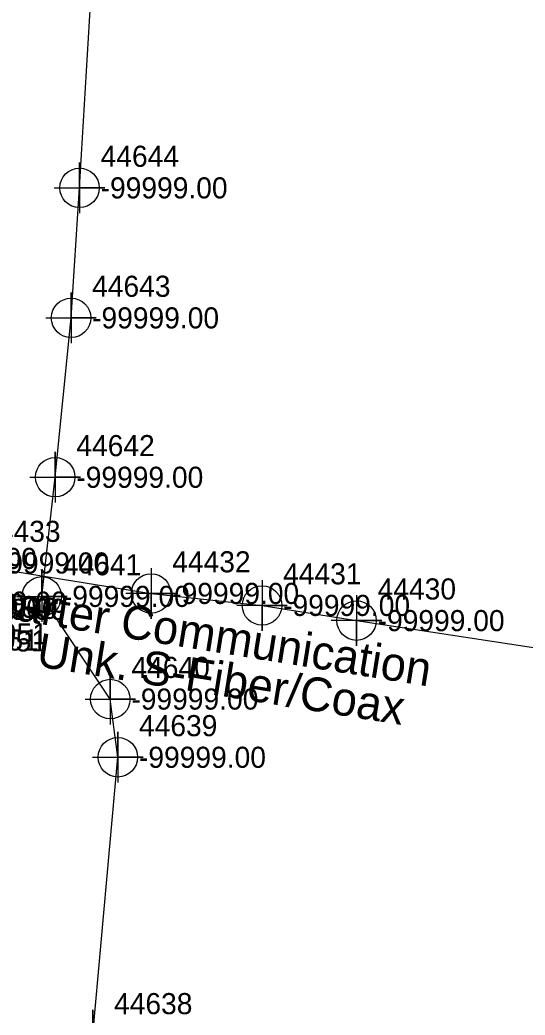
# Model space of a CAD drawing. Extents: x 2083698 to 2094313, y 743246 to 752873.
# Drawn here: x 2086790 to 2086849.9, y 747142.8 to 747260.7 of the extents above; entities that cross this region are included whole.
import ezdxf

# ---------------------------------------------------------------- set-up
doc = ezdxf.new("R2010")
doc.units = 0
for name, color, linetype in [('COGO Default Chain', 7, 'Continuous'), ('COGO Default Curve', 7, 'Continuous'), ('Default Symbol CELL', 7, 'Continuous'), ('Default Symbol Cogo Number', 7, 'Continuous'), ('Exist Property Line Leader', 7, 'Continuous'), ('Exist Property Monument Leader', 7, 'Continuous'), ('Exist Property Monument Text', 7, 'Continuous'), ('Exist Utilities Gas UG Line SUE LOS B', 7, 'Continuous'), ('Exist Utilities TV UG Cable SUE LOS B', 7, 'Continuous'), ('Exist Utilities TV UG Cable SUE LOS B Text', 7, 'Continuous'), ('Old_Level_20', 7, 'Continuous')]:
    doc.layers.add(name, color=color, linetype=linetype)

msp = doc.modelspace()

# ---------------------------------------------------------------- linework, layer by layer
at = {"layer": 'COGO Default Curve'}
for points in [[(2086794.06, 747240.82), (2086800.06, 747240.82), (2086797.06, 747240.82), (2086797.06, 747243.82), (2086797.06, 747237.82)], [(2086793.05, 747225.41), (2086799.05, 747225.41), (2086796.05, 747225.41), (2086796.05, 747228.41), (2086796.05, 747222.41)], [(2086791.18, 747206.52), (2086797.18, 747206.52), (2086794.18, 747206.52), (2086794.18, 747209.52), (2086794.18, 747203.52)], [(2086789.58, 747192.4), (2086795.58, 747192.4), (2086792.58, 747192.4), (2086792.58, 747195.4), (2086792.58, 747189.4)], [(2086797.71, 747180.23), (2086803.71, 747180.23), (2086800.71, 747180.23), (2086800.71, 747183.23), (2086800.71, 747177.23)], [(2086798.61, 747173.33), (2086804.61, 747173.33), (2086801.61, 747173.33), (2086801.61, 747176.33), (2086801.61, 747170.33)], [(2086795.65, 747140.38), (2086801.65, 747140.38), (2086798.65, 747140.38), (2086798.65, 747143.38), (2086798.65, 747137.38)]]:
    msp.add_lwpolyline(points, dxfattribs=at)
for centre in [(2086797.06, 747240.82), (2086796.05, 747225.41), (2086794.18, 747206.52), (2086792.58, 747192.4), (2086800.71, 747180.23), (2086801.61, 747173.33)]:
    msp.add_circle(centre, 2.34, dxfattribs=at)
at = {"layer": 'Exist Property Line Leader'}
for points in [[(2086805.55, 747195.75), (2086805.55, 747189.75), (2086805.55, 747192.75), (2086808.55, 747192.75), (2086802.55, 747192.75)], [(2086818.7, 747194.33), (2086818.7, 747188.33), (2086818.7, 747191.33), (2086821.7, 747191.33), (2086815.7, 747191.33)], [(2086829.91, 747192.53), (2086829.91, 747186.53), (2086829.91, 747189.53), (2086832.91, 747189.53), (2086826.91, 747189.53)]]:
    msp.add_lwpolyline(points, dxfattribs=at)
for centre in [(2086805.55, 747192.75), (2086818.7, 747191.33), (2086829.91, 747189.53)]:
    msp.add_circle(centre, 2.34, dxfattribs=at)
at = {"layer": 'Exist Utilities Gas UG Line SUE LOS B'}
msp.add_lwpolyline([(2086796.8, 747117.35), (2086798.65, 747140.38), (2086801.61, 747173.33), (2086800.71, 747180.23), (2086792.58, 747192.4), (2086794.18, 747206.52), (2086796.05, 747225.41), (2086797.06, 747240.82), (2086798.48, 747264.57), (2086809.12, 747340.59), (2086814.47, 747376.66), (2086819.65, 747426.22), (2086821.56, 747452.08), (2086826.35, 747482.32), (2086832.19, 747518.08), (2086836.88, 747549.85), (2086842.88, 747583.52), (2086846.67, 747605.55)], dxfattribs=at)
at = {"layer": 'Exist Utilities TV UG Cable SUE LOS B'}
msp.add_lwpolyline([(2086765.02, 747195.45), (2086774.44, 747196.9), (2086783.02, 747196.36), (2086805.55, 747192.75), (2086818.7, 747191.33), (2086829.91, 747189.53), (2086859.18, 747185.07), (2086873.96, 747183.25), (2086883.3, 747181.9)], dxfattribs=at)

# ---------------------------------------------------------------- texts
at = {"layer": 'COGO Default Chain'}
for p in [(2086799.56, 747239.57), (2086798.55, 747224.16), (2086796.68, 747205.27), (2086795.08, 747191.15), (2086803.21, 747178.98), (2086804.11, 747172.08)]:
    msp.add_text('-99999.00', height=2.5, dxfattribs=at).set_placement(p)
at = {"layer": 'Default Symbol CELL'}
for s, p in [('44433', (2086785.52, 747198.86)), ('44432', (2086808.05, 747195.25)), ('44431', (2086821.2, 747193.83)), ('44430', (2086832.41, 747192.03))]:
    msp.add_text(s, height=2.5, dxfattribs=at).set_placement(p)
at = {"layer": 'Default Symbol Cogo Number'}
for p in [(2086776.94, 747195.65), (2086785.52, 747195.11), (2086808.05, 747191.5), (2086821.2, 747190.08), (2086832.41, 747188.28)]:
    msp.add_text('-99999.00', height=2.5, dxfattribs=at).set_placement(p)
at = {"layer": 'Exist Property Monument Leader'}
for s, p in [('EL*2951', (2086779.4, 747185.98)), ('BL*2951', (2086780.48, 747186.72)), ('EL*2951', (2086780.37, 747185.87))]:
    msp.add_text(s, height=2.5, dxfattribs=at).set_placement(p)
at = {"layer": 'Exist Property Monument Text'}
for p in [(2086775.48, 747190.21), (2086778.75, 747189.86), (2086779.4, 747189.73), (2086780.37, 747189.62), (2086780.48, 747190.47)]:
    msp.add_text('-99999.00', height=2.5, dxfattribs=at).set_placement(p)
at = {"layer": 'Exist Utilities TV UG Cable SUE LOS B Text'}
for s, p in [('Charter Communication', (2086782.66, 747190.68)), ('Unk. S-Fiber/Coax', (2086791.82, 747184.13))]:
    msp.add_text(s, height=4, rotation=350.8744, dxfattribs=at).set_placement(p)
at = {"layer": 'Old_Level_20'}
for s, p in [('44644', (2086799.56, 747243.32)), ('44643', (2086798.55, 747227.91)), ('44642', (2086796.68, 747209.02)), ('44641', (2086795.08, 747194.9)), ('44640', (2086803.21, 747182.73)), ('44639', (2086804.11, 747175.83)), ('44638', (2086801.15, 747142.88))]:
    msp.add_text(s, height=2.5, dxfattribs=at).set_placement(p)

doc.saveas('drawing.dxf')
